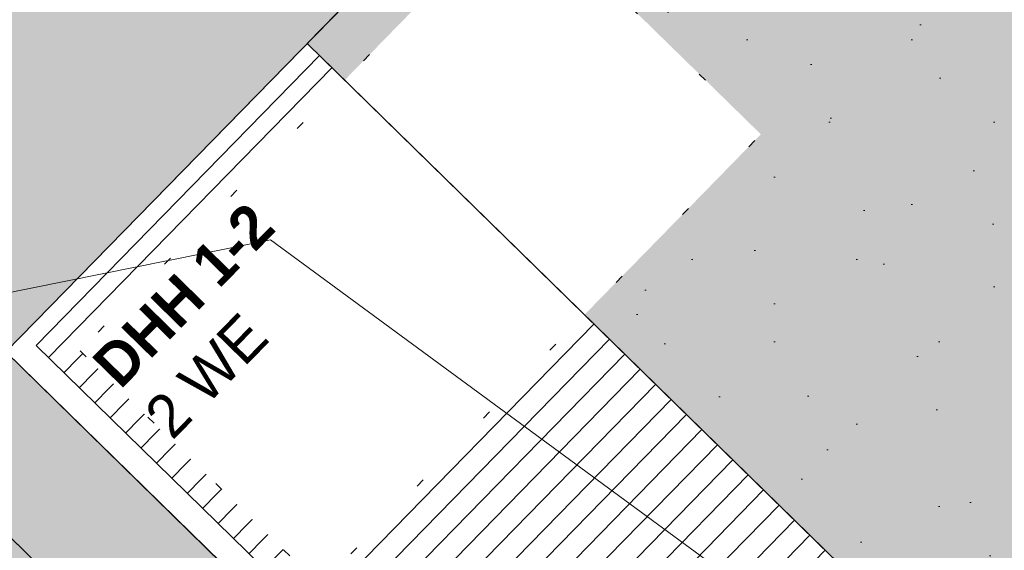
# Model space of a CAD drawing. Header units: metres. Extents: x -228 to 168, y -124 to 293.
# Tile 400 of 613: x 7.48 to 18.89, y 125.64 to 131.79. Entities that reach past the tile are written whole.
import ezdxf

# ---------------------------------------------------------------- set-up
doc = ezdxf.new("R2010")
doc.units = ezdxf.units.M
doc.header["$MEASUREMENT"] = 0
doc.linetypes.add('Strichlinie_ eng', pattern=[1.15, 0.75, -0.4])
doc.linetypes.add('Wipeout_Contour', pattern=[1, 0, -1])
doc.layers.add('Gebäude.3 _ UMGEBUNG', color=7, linetype='Continuous')
doc.layers.add('Parzellen.3 _ UMGEBUNG', color=7, linetype='Continuous')
doc.styles.add('ERSTELLTER_STIL_2', font='txt')

msp = doc.modelspace()

# ---------------------------------------------------------------- hatches: boundary and pattern name
at = {"layer": 'Gebäude.3 _ UMGEBUNG', "linetype": 'Continuous', "lineweight": 18, "true_color": 0xe9eed8}
msp.add_hatch(color=254, dxfattribs=at).paths.add_polyline_path([(-15.737, 134.221), (-2.724, 121.57), (2.708, 127.126), (0.92, 128.874), (-2.016, 125.871), (-9.881, 133.562), (-0.094, 143.572), (7.771, 135.881), (6.147, 134.22), (7.935, 132.472), (4.316, 128.77), (8.97, 124.219), (10.019, 125.292), (7.316, 127.935), (15.006, 135.8), (25.731, 125.313), (18.041, 117.448), (16.539, 118.916), (15.491, 117.844), (19.066, 114.348), (29.621, 125.143), (6.627, 156.029), (5.482, 154.837), (-10.244, 140.001)])
at = {"layer": 'Gebäude.3 _ UMGEBUNG', "linetype": 'Continuous', "lineweight": 18, "true_color": 0x262619}
msp.add_hatch(color=250, dxfattribs=at).paths.add_polyline_path([(5.365, 129.843), (7.316, 127.935), (15.006, 135.8), (20.562, 130.367), (23.518, 133.39), (17.192, 141.939)])
at = {"layer": 'Gebäude.3 _ UMGEBUNG', "linetype": 'Continuous', "lineweight": 18, "true_color": 0xe6e600}
h = msp.add_hatch(dxfattribs=at)
h.set_pattern_fill('Teppich', color=2, style=0, pattern_type=2)
h.set_pattern_definition([(45, (2e-16, 3), (-0.954594, 0.954594), [0, -0.9, 0, -1.35]), (110, (3, 3), (1.268585, 0.461727), [0, -0.66, 0, -1.14])])
h.paths.add_polyline_path([(15.006, 135.8), (10.812, 131.51), (21.537, 121.023), (25.731, 125.313)])
at = {"layer": 'Gebäude.3 _ UMGEBUNG', "linetype": 'Continuous', "lineweight": 18, "true_color": 0x545454}
msp.add_hatch(color=251, dxfattribs=at).paths.add_polyline_path([(15.006, 135.8), (10.812, 131.51), (21.537, 121.023), (25.731, 125.313)])
at = {"layer": 'Gebäude.3 _ UMGEBUNG', "linetype": 'Continuous', "lineweight": 18, "true_color": 0xfffff6}
msp.add_hatch(color=7, dxfattribs=at).paths.add_polyline_path([(-2.742, 121.587), (8.45, 110.644), (16.539, 118.916), (10.019, 125.292), (8.97, 124.219), (4.316, 128.77), (7.935, 132.472), (6.147, 134.22), (0.92, 128.874), (12.503, 117.548), (8.832, 113.793), (-0.98, 123.355)])
at = {"layer": 'Gebäude.3 _ UMGEBUNG', "linetype": 'Continuous', "lineweight": 18, "true_color": 0xcdbe89}
h = msp.add_hatch(dxfattribs=at)
h.set_pattern_fill('Dachschraffur_1', color=43, style=0, pattern_type=2)
h.set_pattern_definition([(225.6433, (14.63854, 124.48127), (-0.17875, 0.174781), [])])
h.paths.add_polyline_path([(21.608, 120.953), (10.955, 131.37), (7.669, 128.009), (18.322, 117.593)])

# ---------------------------------------------------------------- next in the draw order: wipeouts: each hides what was drawn before it
at = {"color": 254, "linetype": 'Wipeout_Contour', "lineweight": 0, "ltscale": 519.198586}
msp.add_wipeout([(8.178, 127.949), (10.959, 125.23), (16.071, 130.458), (13.29, 133.177)], dxfattribs=at).dxf.layer = 'Gebäude.3 _ UMGEBUNG'

# ---------------------------------------------------------------- next in the draw order: linework, layer by layer
at = {"color": 255, "linetype": 'Continuous', "lineweight": 18}
for p, q in [((10.385, 129.236), (1.053, 127.344)), ((20.758, 121.621), (10.385, 129.236))]:
    msp.add_line(p, q, dxfattribs=at)
at = {"layer": 'Gebäude.3 _ UMGEBUNG', "color": 9, "linetype": 'Continuous', "lineweight": 18, "flags": 128}
msp.add_lwpolyline([(6.627, 156.029), (29.621, 125.143), (19.066, 114.348), (15.491, 117.844), (16.539, 118.916), (18.041, 117.448), (25.731, 125.313), (15.006, 135.8), (9.887, 130.564), (7.316, 127.935), (10.019, 125.292), (8.97, 124.219), (4.316, 128.77), (7.935, 132.472), (6.147, 134.22), (7.771, 135.881), (-0.094, 143.572), (-9.881, 133.562), (-2.016, 125.871), (0.92, 128.874), (2.708, 127.126), (-2.724, 121.57), (-15.737, 134.221)], dxfattribs=at)
at = {"layer": 'Gebäude.3 _ UMGEBUNG', "color": 8, "linetype": 'Continuous', "lineweight": 18, "flags": 128}
for points in [[(25.731, 125.313), (15.006, 135.8), (7.316, 127.935), (18.041, 117.448)], [(15.006, 135.8), (25.731, 125.313), (21.537, 121.023), (10.812, 131.51)], [(15.006, 135.8), (25.731, 125.313), (21.537, 121.023), (10.812, 131.51)]]:
    msp.add_lwpolyline(points, close=True, dxfattribs=at)
at = {"layer": 'Gebäude.3 _ UMGEBUNG', "color": 9, "linetype": 'Continuous', "lineweight": 18, "flags": 128}
for points in [[(-2.742, 121.587), (8.45, 110.644), (16.539, 118.916), (10.019, 125.292), (8.97, 124.219), (4.316, 128.77), (7.935, 132.472), (6.147, 134.22), (0.92, 128.874), (2.708, 127.126), (12.503, 117.548), (8.832, 113.793), (-0.98, 123.355)], [(21.608, 120.953), (18.322, 117.593), (7.669, 128.009), (10.955, 131.37)]]:
    msp.add_lwpolyline(points, close=True, dxfattribs=at)
at = {"layer": 'Gebäude.3 _ UMGEBUNG', "color": 7, "linetype": 'Wipeout_Contour', "lineweight": 18, "flags": 128}
msp.add_lwpolyline([(8.178, 127.949), (10.959, 125.23), (16.071, 130.458), (13.29, 133.177)], close=True, dxfattribs=at)
at = {"layer": 'Parzellen.3 _ UMGEBUNG', "color": 1, "linetype": 'Strichlinie_ eng', "lineweight": 18, "flags": 128}
msp.add_lwpolyline([(29.414, 125.402), (18.83, 114.578), (4.315, 128.771), (-2.725, 121.571), (-15.737, 134.221), (-10.244, 140.001), (5.482, 154.837), (6.627, 156.029)], close=True, dxfattribs=at)

# ---------------------------------------------------------------- next in the draw order: texts
at = {"layer": 'Gebäude.3 _ UMGEBUNG', "color": 7, "linetype": 'Continuous', "lineweight": 18, "insert": (8.288, 127.841), "char_height": 0.5, "attachment_point": 1, "rotation": 45.6433, "line_spacing_factor": 1.010241, "style": 'ERSTELLTER_STIL_2'}
msp.add_mtext('\\A1;{\\pql;\\fFrutiger LT 47 LightCn|b1|i0|c0|p0;\\W1.000000;DHH 1-2\\P\\pql;\\fFrutiger LT 47 LightCn|b0|i0|c0|p0;\\W1.000000;2 WE}', dxfattribs=at)

doc.saveas('drawing.dxf')
